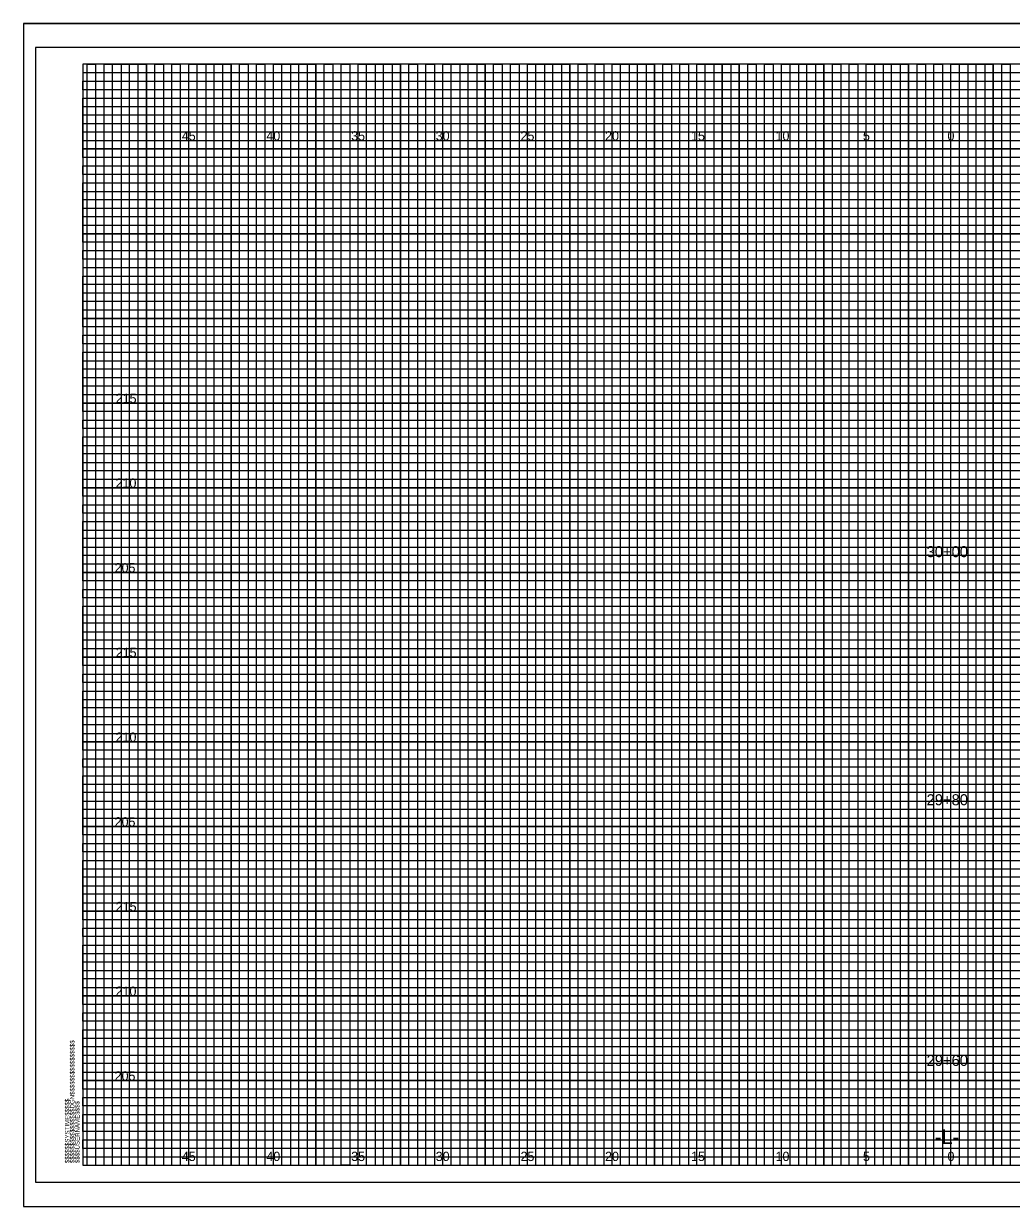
# Model space of a CAD drawing. Extents: x -4 to 103, y -2 to 6583.
# Drawn here: x -3.5 to 54.8, y 1909.9 to 1979.7 of the extents above; entities that cross this region are included whole.
import ezdxf

# ---------------------------------------------------------------- set-up
doc = ezdxf.new("R2010")
doc.units = 0
for name, color, linetype in [('Prop XS Alignment Label', 7, 'Continuous'), ('Prop XS Elevation Labels', 7, 'Continuous'), ('Prop XS Offset Labels', 7, 'Continuous'), ('Prop XS Station Labels', 7, 'Continuous'), ('Sheet Cross Section CELL', 7, 'Continuous'), ('Sheet Cross Section Grid Major CELL', 7, 'Continuous'), ('Sheet Cross Section Grid Middle CELL', 7, 'Continuous'), ('Sheet Cutting Line CELL', 7, 'Continuous'), ('Sheet DOT Grid CELL', 7, 'Continuous'), ('Sheet Plot Border Inside CELL', 7, 'Continuous'), ('Sheet Plot Border Outside CELL', 7, 'Continuous')]:
    doc.layers.add(name, color=color, linetype=linetype)

msp = doc.modelspace()

# ---------------------------------------------------------------- linework, layer by layer
at = {"layer": 'Sheet Cross Section CELL'}
msp.add_lwpolyline([(102.5, 1977.275), (0, 1977.275), (0, 1912.275), (102.5, 1912.275)], close=True, dxfattribs=at)
at = {"layer": 'Sheet Cross Section Grid Major CELL'}
for points in [[(1.25, 1912.275), (1.25, 1977.275), (3.75, 1977.275), (3.75, 1912.275), (6.25, 1912.275), (6.25, 1977.275), (8.75, 1977.275), (8.75, 1912.275), (11.25, 1912.275), (11.25, 1977.275), (13.75, 1977.275), (13.75, 1912.275), (16.25, 1912.275), (16.25, 1977.275), (18.75, 1977.275), (18.75, 1912.275), (21.25, 1912.275), (21.25, 1977.275), (23.75, 1977.275), (23.75, 1912.275), (26.25, 1912.275), (26.25, 1977.275), (28.75, 1977.275), (28.75, 1912.275), (31.25, 1912.275), (31.25, 1977.275), (33.75, 1977.275), (33.75, 1912.275), (36.25, 1912.275), (36.25, 1977.275), (38.75, 1977.275), (38.75, 1912.275), (41.25, 1912.275), (41.25, 1977.275), (43.75, 1977.275), (43.75, 1912.275), (46.25, 1912.275), (46.25, 1977.275), (48.75, 1977.275), (48.75, 1912.275), (51.25, 1912.275), (51.25, 1977.275), (53.75, 1977.275), (53.75, 1912.275)], [(102.5, 1972.275), (0, 1972.275), (0, 1974.775), (74.25, 1974.775)], [(102.5, 1967.275), (0, 1967.275), (0, 1969.775), (102.5, 1969.775)], [(102.5, 1962.275), (0, 1962.275), (0, 1964.775), (102.5, 1964.775)], [(102.5, 1957.275), (0, 1957.275), (0, 1959.775), (102.5, 1959.775)], [(102.5, 1952.275), (0, 1952.275), (0, 1954.775), (102.5, 1954.775)], [(102.5, 1947.275), (0, 1947.275), (0, 1949.775), (102.5, 1949.775)], [(102.5, 1942.275), (0, 1942.275), (0, 1944.775), (102.5, 1944.775)], [(102.5, 1937.275), (0, 1937.275), (0, 1939.775), (102.5, 1939.775)], [(102.5, 1932.275), (0, 1932.275), (0, 1934.775), (102.5, 1934.775)], [(102.5, 1927.275), (0, 1927.275), (0, 1929.775), (102.5, 1929.775)], [(102.5, 1922.275), (0, 1922.275), (0, 1924.775), (102.5, 1924.775)], [(102.5, 1917.275), (0, 1917.275), (0, 1919.775), (102.5, 1919.775)], [(0, 1914.775), (102.5, 1914.775)]]:
    msp.add_lwpolyline(points, dxfattribs=at)
at = {"layer": 'Sheet Cross Section Grid Middle CELL'}
for points in [[(0, 1974.275), (0, 1975.275), (74.25, 1975.275), (74.25, 1975.775), (0, 1975.775), (0, 1976.275), (74.25, 1976.275), (74.25, 1976.775), (0, 1976.775)], [(0.25, 1912.275), (0.25, 1977.275), (0.75, 1977.275), (0.75, 1912.275), (1.75, 1912.275), (1.75, 1977.275), (2.25, 1977.275), (2.25, 1912.275), (2.75, 1912.275), (2.75, 1977.275), (3.25, 1977.275), (3.25, 1912.275), (4.25, 1912.275), (4.25, 1977.275), (4.75, 1977.275), (4.75, 1912.275), (5.25, 1912.275), (5.25, 1977.275), (5.75, 1977.275), (5.75, 1912.275), (6.75, 1912.275), (6.75, 1977.275), (7.25, 1977.275), (7.25, 1912.275), (7.75, 1912.275), (7.75, 1977.275), (8.25, 1977.275), (8.25, 1912.275), (9.25, 1912.275), (9.25, 1977.275), (9.75, 1977.275), (9.75, 1912.275), (10.25, 1912.275), (10.25, 1977.275), (10.75, 1977.275), (10.75, 1912.275), (11.75, 1912.275), (11.75, 1977.275), (12.25, 1977.275), (12.25, 1912.275), (12.75, 1912.275), (12.75, 1977.275), (13.25, 1977.275), (13.25, 1912.275), (14.25, 1912.275), (14.25, 1977.275), (14.75, 1977.275), (14.75, 1912.275), (15.75, 1912.275), (15.25, 1912.275), (15.25, 1977.275), (15.75, 1977.275), (15.75, 1912.275), (16.75, 1912.275), (16.75, 1977.275), (17.25, 1977.275), (17.25, 1912.275), (17.75, 1912.275), (17.75, 1977.275), (18.25, 1977.275), (18.25, 1912.275), (19.25, 1912.275), (19.25, 1977.275), (19.75, 1977.275), (19.75, 1912.275), (20.25, 1912.275), (20.25, 1977.275), (20.75, 1977.275), (20.75, 1912.275), (21.75, 1912.275), (21.75, 1977.275), (22.25, 1977.275), (22.25, 1912.275), (22.75, 1912.275), (22.75, 1977.275), (23.25, 1977.275), (23.25, 1912.275), (24.25, 1912.275), (24.25, 1977.275), (24.75, 1977.275), (24.75, 1912.275), (25.25, 1912.275), (25.25, 1977.275), (25.75, 1977.275), (25.75, 1912.275), (26.75, 1912.275), (26.75, 1977.275), (27.25, 1977.275), (27.25, 1912.275), (27.75, 1912.275), (27.75, 1977.275), (28.25, 1977.275), (28.25, 1912.275), (29.25, 1912.275), (29.25, 1977.275), (29.75, 1977.275), (29.75, 1912.275), (30.25, 1912.275), (30.25, 1977.275), (30.75, 1977.275), (30.75, 1912.275)], [(30.75, 1912.275), (31.75, 1912.275), (31.75, 1977.275), (32.25, 1977.275), (32.25, 1912.275), (32.75, 1912.275), (32.75, 1977.275), (33.25, 1977.275), (33.25, 1912.275), (34.25, 1912.275), (34.25, 1977.275), (34.75, 1977.275), (34.75, 1912.275), (35.25, 1912.275), (35.25, 1977.275), (35.75, 1977.275), (35.75, 1912.275), (36.75, 1912.275), (36.75, 1977.275), (37.25, 1977.275), (37.25, 1912.275), (37.75, 1912.275), (37.75, 1977.275), (37.75, 1912.275)], [(38.25, 1977.275), (38.25, 1912.275), (39.25, 1912.275), (39.25, 1977.275), (39.75, 1977.275), (39.75, 1912.275), (40.25, 1912.275), (40.25, 1977.275), (40.75, 1977.275), (40.75, 1912.275), (41.75, 1912.275), (41.75, 1977.275), (42.25, 1977.275), (42.25, 1912.275), (42.75, 1912.275), (42.75, 1977.275), (43.25, 1977.275), (43.25, 1912.275), (43.75, 1912.275), (44.25, 1912.275), (44.25, 1977.275), (44.75, 1977.275), (44.75, 1912.275), (45.25, 1912.275), (45.25, 1977.275), (45.75, 1977.275), (45.75, 1912.275), (46.75, 1912.275), (46.75, 1977.275), (47.25, 1977.275), (47.25, 1912.275), (47.75, 1912.275), (47.75, 1977.275), (48.25, 1977.275), (48.25, 1912.275), (49.25, 1912.275), (49.25, 1977.275), (49.75, 1977.275), (49.75, 1912.275), (50.25, 1912.275), (50.25, 1977.275), (50.75, 1977.275), (50.75, 1912.275), (51.75, 1912.275), (51.75, 1977.275), (52.25, 1977.275), (52.25, 1912.275), (52.75, 1912.275), (52.75, 1977.275), (53.25, 1977.275), (53.25, 1912.275), (54.25, 1912.275), (54.25, 1977.275), (54.75, 1977.275), (54.75, 1912.275), (55.25, 1912.275)], [(102.5, 1974.275), (0, 1974.275)], [(102.5, 1973.275), (0, 1973.275), (0, 1973.775), (102.5, 1973.775)], [(102.5, 1971.775), (0, 1971.775), (0, 1972.775), (102.5, 1972.775)], [(102.5, 1970.775), (0, 1970.775), (0, 1971.275), (102.5, 1971.275)], [(102.5, 1969.275), (0, 1969.275), (0, 1970.275), (102.5, 1970.275)], [(102.5, 1968.275), (0, 1968.275), (0, 1968.775), (102.5, 1968.775)], [(102.5, 1966.775), (0, 1966.775), (0, 1967.775), (102.5, 1967.775)], [(102.5, 1965.775), (0, 1965.775), (0, 1966.275), (102.5, 1966.275)], [(0, 1965.275), (102.5, 1965.275)], [(102.5, 1964.275), (0, 1964.275)], [(102.5, 1963.275), (0, 1963.275), (0, 1963.775), (102.5, 1963.775)], [(102.5, 1961.775), (0, 1961.775), (0, 1962.775), (102.5, 1962.775)], [(102.5, 1960.775), (0, 1960.775), (0, 1961.275), (102.5, 1961.275)], [(102.5, 1959.275), (0, 1959.275), (0, 1960.275), (102.5, 1960.275)], [(102.5, 1958.275), (0, 1958.275), (0, 1958.775), (102.5, 1958.775)], [(102.5, 1956.775), (0, 1956.775), (0, 1957.775), (102.5, 1957.775)], [(102.5, 1955.775), (0, 1955.775), (0, 1956.275), (102.5, 1956.275)], [(102.5, 1954.275), (0, 1954.275), (0, 1955.275), (102.5, 1955.275)], [(102.5, 1953.275), (0, 1953.275), (0, 1953.775), (102.5, 1953.775)], [(102.5, 1951.775), (0, 1951.775), (0, 1952.775), (102.5, 1952.775)], [(102.5, 1950.775), (0, 1950.775), (0, 1951.275), (102.5, 1951.275)], [(102.5, 1949.275), (0, 1949.275), (0, 1950.275), (102.5, 1950.275)], [(102.5, 1948.275), (0, 1948.275), (0, 1948.775), (102.5, 1948.775)], [(102.5, 1946.775), (0, 1946.775), (0, 1947.775), (102.5, 1947.775)], [(102.5, 1945.775), (0, 1945.775), (0, 1946.275), (102.5, 1946.275)], [(102.5, 1944.275), (0, 1944.275), (0, 1945.275), (102.5, 1945.275)], [(102.5, 1943.275), (0, 1943.275), (0, 1943.775)], [(0, 1943.775), (102.5, 1943.775)], [(102.5, 1941.775), (0, 1941.775), (0, 1942.775), (102.5, 1942.775)], [(102.5, 1940.775), (0, 1940.775), (0, 1941.275), (102.5, 1941.275)], [(102.5, 1939.275), (0, 1939.275), (0, 1940.275), (102.5, 1940.275)], [(102.5, 1938.275), (0, 1938.275), (0, 1938.775), (102.5, 1938.775)], [(102.5, 1936.775), (0, 1936.775), (0, 1937.775), (102.5, 1937.775)], [(102.5, 1935.775), (0, 1935.775), (0, 1936.275), (102.5, 1936.275)], [(102.5, 1934.275), (0, 1934.275), (0, 1935.275), (102.5, 1935.275)], [(102.5, 1933.275), (0, 1933.275), (0, 1933.775), (102.5, 1933.775)], [(102.5, 1931.775), (0, 1931.775), (0, 1932.775), (102.5, 1932.775)], [(102.5, 1930.775), (0, 1930.775), (0, 1931.275), (102.5, 1931.275)], [(102.5, 1929.275), (0, 1929.275), (0, 1930.275), (102.5, 1930.275)], [(102.5, 1928.275), (0, 1928.275), (0, 1928.775), (102.5, 1928.775)], [(102.5, 1926.775), (0, 1926.775), (0, 1927.775), (102.5, 1927.775)], [(102.5, 1925.775), (0, 1925.775), (0, 1926.275), (102.5, 1926.275)], [(102.5, 1924.275), (0, 1924.275), (0, 1925.275), (102.5, 1925.275)], [(102.5, 1923.275), (0, 1923.275), (0, 1923.775), (102.5, 1923.775)], [(102.5, 1921.775), (0, 1921.775), (0, 1922.775), (102.5, 1922.775)], [(102.5, 1920.775), (0, 1920.775), (0, 1921.275), (102.5, 1921.275)], [(102.5, 1919.275), (0, 1919.275), (0, 1920.275), (102.5, 1920.275)], [(102.5, 1918.275), (0, 1918.275), (0, 1918.775), (102.5, 1918.775)], [(102.5, 1916.775), (0, 1916.775), (0, 1917.775), (102.5, 1917.775)], [(102.5, 1915.775), (0, 1915.775), (0, 1916.275), (102.5, 1916.275)], [(102.5, 1914.275), (0, 1914.275), (0, 1915.275), (102.5, 1915.275)], [(102.5, 1913.275), (0, 1913.275), (0, 1913.775), (102.5, 1913.775)], [(0, 1912.775), (102.5, 1912.775)]]:
    msp.add_lwpolyline(points, dxfattribs=at)
at = {"layer": 'Sheet Cutting Line CELL'}
for p, q in [((-3.5, 1979.675), (103.4, 1979.675)), ((-3.5, 1979.675), (-3.5, 1909.85)), ((-3.5, 1909.85), (103.4, 1909.85))]:
    msp.add_line(p, q, dxfattribs=at)
at = {"layer": 'Sheet DOT Grid CELL'}
for p, q in [((1.25, 1912.275), (1.25, 1977.275)), ((3.75, 1912.275), (3.75, 1977.275)), ((6.25, 1912.275), (6.25, 1977.275)), ((8.75, 1912.275), (8.75, 1977.275)), ((11.25, 1912.275), (11.25, 1977.275)), ((13.75, 1912.275), (13.75, 1977.275)), ((16.25, 1912.275), (16.25, 1977.275)), ((18.75, 1912.275), (18.75, 1977.275)), ((21.25, 1912.275), (21.25, 1977.275)), ((23.75, 1912.275), (23.75, 1977.275)), ((26.25, 1912.275), (26.25, 1977.275)), ((28.75, 1912.275), (28.75, 1977.275)), ((31.25, 1912.275), (31.25, 1977.275)), ((33.75, 1912.275), (33.75, 1977.275)), ((36.25, 1912.275), (36.25, 1977.275)), ((38.75, 1912.275), (38.75, 1977.275)), ((41.25, 1912.275), (41.25, 1977.275)), ((43.75, 1912.275), (43.75, 1977.275)), ((46.25, 1912.275), (46.25, 1977.275)), ((48.75, 1912.275), (48.75, 1977.275)), ((51.25, 1912.275), (51.25, 1977.275)), ((53.75, 1912.275), (53.75, 1977.275)), ((0, 1974.775), (74.25, 1974.775)), ((0, 1972.275), (102.5, 1972.275)), ((0, 1969.775), (102.5, 1969.775)), ((0, 1967.275), (102.5, 1967.275)), ((0, 1964.775), (102.5, 1964.775)), ((0, 1962.275), (102.5, 1962.275)), ((0, 1959.775), (102.5, 1959.775)), ((0, 1957.275), (102.5, 1957.275)), ((0, 1954.775), (102.5, 1954.775)), ((0, 1952.275), (102.5, 1952.275)), ((0, 1949.775), (102.5, 1949.775)), ((0, 1947.275), (102.5, 1947.275)), ((0, 1944.775), (102.5, 1944.775)), ((0, 1942.275), (102.5, 1942.275)), ((0, 1939.775), (102.5, 1939.775)), ((0, 1937.275), (102.5, 1937.275)), ((0, 1934.775), (102.5, 1934.775)), ((0, 1932.275), (102.5, 1932.275)), ((0, 1929.775), (102.5, 1929.775)), ((0, 1927.275), (102.5, 1927.275)), ((0, 1924.775), (102.5, 1924.775)), ((0, 1922.275), (102.5, 1922.275)), ((0, 1919.775), (102.5, 1919.775)), ((0, 1917.275), (102.5, 1917.275)), ((0, 1914.775), (102.5, 1914.775))]:
    msp.add_line(p, q, dxfattribs=at)
at = {"layer": 'Sheet Plot Border Inside CELL'}
msp.add_lwpolyline([(103, 1978.275), (-2.8, 1978.275), (-2.8, 1911.275), (103, 1911.275)], close=True, dxfattribs=at)
at = {"layer": 'Sheet Plot Border Outside CELL'}
msp.add_lwpolyline([(103.4, 1979.675), (-3.5, 1979.675), (-3.5, 1909.85), (103.4, 1909.85)], close=True, dxfattribs=at)

# ---------------------------------------------------------------- texts
at = {"layer": 'Prop XS Alignment Label'}
msp.add_text('-L-', height=0.875, dxfattribs=at).set_placement((50.307, 1913.525))
at = {"layer": 'Prop XS Elevation Labels'}
for s, p in [('215', (1.938, 1957.275)), ('210', (1.93, 1952.275)), ('205', (1.872, 1947.275)), ('215', (1.938, 1942.275)), ('210', (1.93, 1937.275)), ('205', (1.872, 1932.275)), ('215', (1.938, 1927.275)), ('210', (1.93, 1922.275)), ('205', (1.872, 1917.275))]:
    msp.add_text(s, height=0.55, dxfattribs=at).set_placement(p)
at = {"layer": 'Prop XS Offset Labels'}
for s, p in [('45', (5.84, 1972.775)), ('40', (10.831, 1972.775)), ('35', (15.84, 1972.775)), ('30', (20.831, 1972.775)), ('25', (25.84, 1972.775)), ('20', (30.831, 1972.775)), ('15', (35.906, 1972.775)), ('10', (40.897, 1972.775)), ('5', (46.057, 1972.775)), ('0', (51.049, 1972.775)), ('0', (51.049, 1972.775)), ('45', (5.84, 1912.525)), ('40', (10.831, 1912.525)), ('35', (15.84, 1912.525)), ('30', (20.831, 1912.525)), ('25', (25.84, 1912.525)), ('20', (30.831, 1912.525)), ('15', (35.906, 1912.525)), ('10', (40.897, 1912.525)), ('5', (46.057, 1912.525)), ('0', (51.049, 1912.525)), ('0', (51.049, 1912.525))]:
    msp.add_text(s, height=0.55, dxfattribs=at).set_placement(p)
at = {"layer": 'Prop XS Station Labels'}
for s, p in [('30+00', (49.816, 1948.177)), ('29+80', (49.816, 1933.53)), ('29+60', (49.816, 1918.14))]:
    msp.add_text(s, height=0.65, dxfattribs=at).set_placement(p)
at = {"layer": 'Sheet Cross Section CELL'}
for s, p in [('$$$$$$$$$$$$$$$$DGN$$$$$$$$$$$$$$$$', (-0.5, 1912.4)), ('$$$$$$SYSTIME$$$$$', (-0.797, 1912.4)), ('$$$$USERNAME$$$$', (-0.2, 1912.4))]:
    msp.add_text(s, height=0.2625, rotation=90, dxfattribs=at).set_placement(p)
at = {"layer": 'Sheet Cross Section Grid Major CELL'}
msp.add_text('040397', height=0.0025, rotation=90, dxfattribs=at).set_placement((-0.001, 1977.261))

doc.saveas('drawing.dxf')
